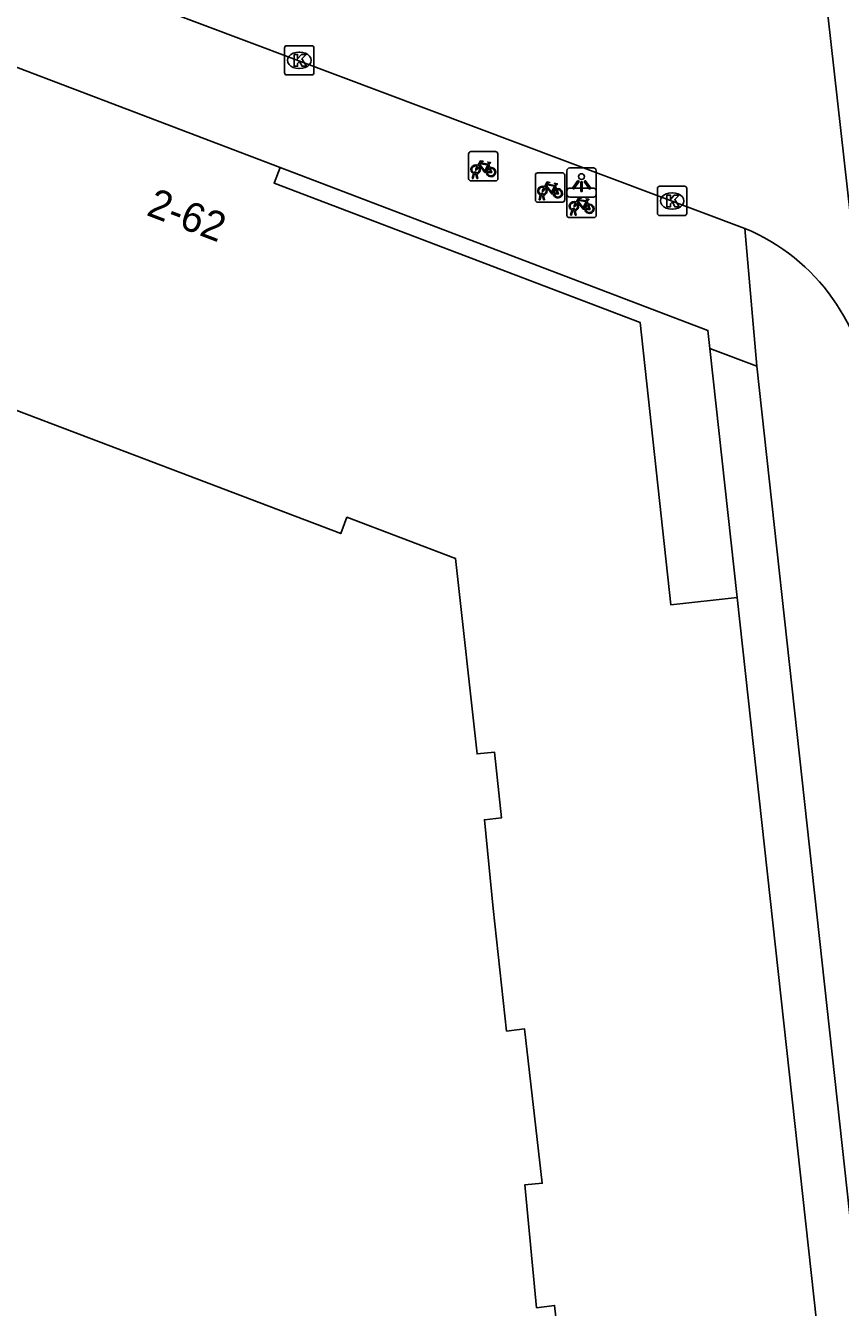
# Model space of a CAD drawing. Extents: x 160026 to 161302, y 384757 to 385701.
# Drawn here: x 161027.79 to 161055.59, y 385108.22 to 385151.97 of the extents above; entities that cross this region are included whole.
import ezdxf

# ---------------------------------------------------------------- set-up
doc = ezdxf.new("R2010")
doc.units = 0
for name, color, linetype in [('IMGEO_Fietsenrek', 7, 'Continuous'), ('IMGEO_Kolk', 7, 'Continuous'), ('IMGEO_Lichtpunt', 7, 'Continuous'), ('IMGEO_Pand', 7, 'Continuous'), ('IMGEO_Pand_nummerreeks', 7, 'Continuous'), ('IMGEO_Pand_overbouw', 7, 'Continuous'), ('IMGEO_Rijbaan_lokaal_open', 7, 'Continuous'), ('IMGEO_Voetpad_open', 7, 'Continuous')]:
    doc.layers.add(name, color=color, linetype=linetype)

msp = doc.modelspace()

# ---------------------------------------------------------------- linework, layer by layer
at = {"layer": 'IMGEO_Fietsenrek'}
for p, q in [((161042.978, 385147.672), (161043.819, 385147.672)), ((161043.819, 385147.672), (161042.978, 385147.672)), ((161042.903, 385146.747), (161042.903, 385147.588)), ((161042.903, 385147.588), (161042.903, 385146.747)), ((161043.59, 385147.221), (161043.626, 385147.126)), ((161043.903, 385147.597), (161043.903, 385146.756)), ((161043.903, 385146.756), (161043.903, 385147.597)), ((161043.03, 385146.756), (161043.069, 385146.916)), ((161043.099, 385146.904), (161043.064, 385146.756)), ((161043.141, 385146.928), (161043.14, 385146.932)), ((161043.182, 385146.756), (161043.148, 385146.898)), ((161043.172, 385146.939), (161043.173, 385146.932)), ((161043.18, 385146.902), (161043.215, 385146.756)), ((161045.182, 385146.022), (161045.182, 385146.863)), ((161045.182, 385146.863), (161045.182, 385146.022)), ((161045.257, 385146.947), (161046.098, 385146.947)), ((161046.098, 385146.947), (161045.257, 385146.947)), ((161046.182, 385146.872), (161046.182, 385146.031)), ((161046.182, 385146.031), (161046.182, 385146.872)), ((161043.828, 385146.672), (161042.987, 385146.672)), ((161042.987, 385146.672), (161043.828, 385146.672)), ((161043.064, 385146.756), (161043.03, 385146.756)), ((161043.215, 385146.756), (161043.182, 385146.756)), ((161045.869, 385146.496), (161045.905, 385146.401)), ((161046.258, 385145.495), (161046.258, 385146.336)), ((161046.258, 385146.336), (161046.258, 385145.495)), ((161046.333, 385146.42), (161047.174, 385146.42)), ((161047.174, 385146.42), (161046.333, 385146.42)), ((161047.258, 385146.345), (161047.258, 385145.504)), ((161047.258, 385145.504), (161047.258, 385146.345)), ((161046.107, 385145.947), (161045.266, 385145.947)), ((161045.266, 385145.947), (161046.107, 385145.947)), ((161045.309, 385146.031), (161045.348, 385146.191)), ((161045.343, 385146.031), (161045.309, 385146.031)), ((161045.378, 385146.179), (161045.343, 385146.031)), ((161045.42, 385146.203), (161045.419, 385146.207)), ((161045.461, 385146.031), (161045.427, 385146.173)), ((161045.451, 385146.214), (161045.452, 385146.207)), ((161045.459, 385146.177), (161045.494, 385146.031)), ((161045.494, 385146.031), (161045.461, 385146.031)), ((161046.945, 385145.969), (161046.981, 385145.874)), ((161046.385, 385145.504), (161046.424, 385145.664)), ((161046.419, 385145.504), (161046.385, 385145.504)), ((161046.454, 385145.652), (161046.419, 385145.504)), ((161046.496, 385145.676), (161046.495, 385145.68)), ((161046.537, 385145.504), (161046.503, 385145.646)), ((161046.527, 385145.687), (161046.528, 385145.68)), ((161046.535, 385145.65), (161046.57, 385145.504)), ((161046.57, 385145.504), (161046.537, 385145.504)), ((161047.183, 385145.42), (161046.342, 385145.42)), ((161046.342, 385145.42), (161047.183, 385145.42))]:
    msp.add_line(p, q, dxfattribs=at)
for points in [[(161043.216, 385147.198), (161043.311, 385147.362), (161043.397, 385147.348), (161043.399, 385147.339), (161043.343, 385147.328), (161043.316, 385147.283), (161043.572, 385147.242)], [(161043.512, 385146.954), (161043.462, 385146.954), (161043.271, 385147.205), (161043.252, 385147.173)], [(161043.559, 385147.217), (161043.302, 385147.258), (161043.285, 385147.229), (161043.452, 385147.009), (161043.559, 385147.217)], [(161043.572, 385147.242), (161043.597, 385147.291), (161043.591, 385147.295), (161043.568, 385147.299), (161043.556, 385147.306), (161043.555, 385147.309), (161043.557, 385147.314), (161043.652, 385147.299), (161043.654, 385147.289), (161043.644, 385147.276), (161043.632, 385147.27), (161043.618, 385147.276), (161043.59, 385147.221)], [(161043.237, 385147.146), (161043.185, 385147.056), (161043.145, 385147.031), (161043.146, 385147.078), (161043.201, 385147.172)], [(161043.607, 385147.119), (161043.577, 385147.196), (161043.468, 385146.978), (161043.511, 385146.978)], [(161043.541, 385146.978), (161043.661, 385146.977), (161043.617, 385147.091)], [(161043.637, 385147.098), (161043.692, 385146.953), (161043.542, 385146.953)], [(161045.516, 385146.421), (161045.464, 385146.331), (161045.424, 385146.306), (161045.425, 385146.353), (161045.48, 385146.447)], [(161045.495, 385146.473), (161045.59, 385146.637), (161045.676, 385146.623), (161045.678, 385146.614), (161045.622, 385146.603), (161045.595, 385146.558), (161045.851, 385146.517)], [(161045.791, 385146.229), (161045.741, 385146.229), (161045.55, 385146.48), (161045.531, 385146.448)], [(161045.838, 385146.492), (161045.581, 385146.533), (161045.564, 385146.504), (161045.731, 385146.284), (161045.838, 385146.492)], [(161045.886, 385146.394), (161045.856, 385146.471), (161045.747, 385146.253), (161045.79, 385146.253)], [(161045.82, 385146.253), (161045.94, 385146.252), (161045.896, 385146.366)], [(161045.916, 385146.373), (161045.971, 385146.228), (161045.821, 385146.228)], [(161045.851, 385146.517), (161045.876, 385146.566), (161045.87, 385146.57), (161045.847, 385146.574), (161045.835, 385146.581), (161045.834, 385146.584), (161045.836, 385146.589), (161045.931, 385146.574), (161045.933, 385146.564), (161045.923, 385146.551), (161045.911, 385146.545), (161045.897, 385146.551), (161045.869, 385146.496)], [(161046.592, 385145.894), (161046.54, 385145.804), (161046.5, 385145.779), (161046.501, 385145.826), (161046.556, 385145.92)], [(161046.571, 385145.946), (161046.666, 385146.11), (161046.752, 385146.096), (161046.754, 385146.087), (161046.698, 385146.076), (161046.671, 385146.031), (161046.927, 385145.99)], [(161046.867, 385145.702), (161046.817, 385145.702), (161046.626, 385145.953), (161046.607, 385145.921)], [(161046.914, 385145.965), (161046.657, 385146.006), (161046.64, 385145.977), (161046.807, 385145.757), (161046.914, 385145.965)], [(161046.962, 385145.867), (161046.932, 385145.944), (161046.823, 385145.726), (161046.866, 385145.726)], [(161046.927, 385145.99), (161046.952, 385146.039), (161046.946, 385146.043), (161046.923, 385146.047), (161046.911, 385146.054), (161046.91, 385146.057), (161046.912, 385146.062), (161047.007, 385146.047), (161047.009, 385146.037), (161046.999, 385146.024), (161046.987, 385146.018), (161046.973, 385146.024), (161046.945, 385145.969)], [(161046.896, 385145.726), (161047.016, 385145.725), (161046.972, 385145.839)], [(161046.992, 385145.846), (161047.047, 385145.701), (161046.897, 385145.701)]]:
    msp.add_lwpolyline(points, dxfattribs=at)
for centre, radius, start, end in [((161042.981, 385147.594), 0.0779, 92.4484, 184.2845), ((161042.981, 385147.594), 0.0779, 92.4484, 184.2845), ((161043.825, 385147.594), 0.0779, 2.4484, 94.2845), ((161043.825, 385147.594), 0.0779, 2.4484, 94.2845), ((161043.143, 385147.057), 0.159, 62.6766, 242.1369), ((161043.143, 385147.057), 0.129, 63.3192, 238.903), ((161043.123, 385146.928), 0.0499, 12.8025, 158.6934), ((161043.143, 385147.057), 0.159, 253.9967, 271.7867), ((161043.123, 385146.928), 0.0174, 12.8025, 163.4502), ((161043.143, 385147.057), 0.129, 253.415, 269.0204), ((161043.143, 385147.057), 0.129, 283.6043, 43.4302), ((161043.143, 385147.057), 0.159, 283.5766, 46.6042), ((161043.67, 385146.973), 0.159, 113.3408, 178.3217), ((161043.67, 385146.973), 0.159, 187.0065, 105.7708), ((161043.67, 385146.973), 0.129, 113.923, 177.9556), ((161043.67, 385146.973), 0.129, 188.6715, 104.5883), ((161045.26, 385146.869), 0.0779, 92.4484, 184.2845), ((161045.26, 385146.869), 0.0779, 92.4484, 184.2845), ((161046.104, 385146.869), 0.0779, 2.4484, 94.2845), ((161046.104, 385146.869), 0.0779, 2.4484, 94.2845), ((161042.981, 385146.75), 0.0779, 182.4484, 274.2845), ((161042.981, 385146.75), 0.0779, 182.4484, 274.2845), ((161043.825, 385146.75), 0.0779, 272.4484, 4.2845), ((161043.825, 385146.75), 0.0779, 272.4484, 4.2845), ((161045.422, 385146.332), 0.159, 62.6766, 242.1369), ((161045.422, 385146.332), 0.129, 63.3192, 238.903), ((161045.422, 385146.332), 0.129, 283.6043, 43.4302), ((161045.422, 385146.332), 0.159, 283.5766, 46.6042), ((161045.949, 385146.248), 0.159, 113.3408, 178.3217), ((161045.949, 385146.248), 0.159, 187.0065, 105.7708), ((161045.949, 385146.248), 0.129, 113.923, 177.9556), ((161045.949, 385146.248), 0.129, 188.6715, 104.5883), ((161046.336, 385146.342), 0.0779, 92.4484, 184.2845), ((161046.336, 385146.342), 0.0779, 92.4484, 184.2845), ((161047.18, 385146.342), 0.0779, 2.4484, 94.2845), ((161047.18, 385146.342), 0.0779, 2.4484, 94.2845), ((161045.26, 385146.025), 0.0779, 182.4484, 274.2845), ((161045.26, 385146.025), 0.0779, 182.4484, 274.2845), ((161045.402, 385146.203), 0.0499, 12.8025, 158.6934), ((161045.422, 385146.332), 0.159, 253.9967, 271.7867), ((161045.402, 385146.203), 0.0174, 12.8025, 163.4502), ((161045.422, 385146.332), 0.129, 253.415, 269.0204), ((161046.104, 385146.025), 0.0779, 272.4484, 4.2845), ((161046.104, 385146.025), 0.0779, 272.4484, 4.2845), ((161046.498, 385145.805), 0.159, 62.6766, 242.1369), ((161046.498, 385145.805), 0.129, 63.3192, 238.903), ((161046.498, 385145.805), 0.129, 283.6043, 43.4302), ((161046.498, 385145.805), 0.159, 283.5766, 46.6042), ((161046.336, 385145.498), 0.0779, 182.4484, 274.2845), ((161046.336, 385145.498), 0.0779, 182.4484, 274.2845), ((161046.478, 385145.676), 0.0499, 12.8025, 158.6934), ((161046.498, 385145.805), 0.159, 253.9967, 271.7867), ((161046.478, 385145.676), 0.0174, 12.8025, 163.4502), ((161046.498, 385145.805), 0.129, 253.415, 269.0204), ((161047.025, 385145.721), 0.159, 113.3408, 178.3217), ((161047.025, 385145.721), 0.159, 187.0065, 105.7708), ((161047.025, 385145.721), 0.129, 113.923, 177.9556), ((161047.025, 385145.721), 0.129, 188.6715, 104.5883), ((161047.18, 385145.498), 0.0779, 272.4484, 4.2845), ((161047.18, 385145.498), 0.0779, 272.4484, 4.2845)]:
    msp.add_arc(centre, radius, start, end, dxfattribs=at)
at = {"layer": 'IMGEO_Kolk'}
for p, q in [((161036.627, 385150.361), (161036.627, 385151.213)), ((161036.702, 385151.287), (161037.554, 385151.287)), ((161037.628, 385151.213), (161037.628, 385150.361)), ((161037.115, 385151.067), (161037.14, 385151.067)), ((161037.554, 385150.287), (161036.702, 385150.287)), ((161037.138, 385150.507), (161037.113, 385150.507)), ((161049.347, 385145.562), (161049.347, 385146.414)), ((161049.422, 385146.488), (161050.274, 385146.488)), ((161050.348, 385146.414), (161050.348, 385145.562)), ((161049.835, 385146.268), (161049.86, 385146.268)), ((161050.274, 385145.488), (161049.422, 385145.488)), ((161049.858, 385145.708), (161049.833, 385145.708))]:
    msp.add_line(p, q, dxfattribs=at)
for points in [[(161036.627, 385150.361), (161036.627, 385151.213)], [(161036.702, 385151.287), (161037.554, 385151.287)], [(161037.628, 385151.213), (161037.628, 385150.361)], [(161036.948, 385150.987), (161037.071, 385150.987), (161037.071, 385150.836), (161037.201, 385150.987), (161037.365, 385150.987), (161037.219, 385150.836), (161037.372, 385150.587), (161037.22, 385150.587), (161037.135, 385150.751), (161037.071, 385150.684), (161037.071, 385150.587), (161036.948, 385150.587), (161036.948, 385150.987)], [(161037.554, 385150.287), (161036.702, 385150.287)], [(161049.347, 385145.562), (161049.347, 385146.414)], [(161049.422, 385146.488), (161050.274, 385146.488)], [(161050.348, 385146.414), (161050.348, 385145.562)], [(161049.668, 385146.188), (161049.791, 385146.188), (161049.791, 385146.037), (161049.921, 385146.188), (161050.085, 385146.188), (161049.939, 385146.037), (161050.092, 385145.788), (161049.94, 385145.788), (161049.855, 385145.952), (161049.791, 385145.885), (161049.791, 385145.788), (161049.668, 385145.788), (161049.668, 385146.188)], [(161050.274, 385145.488), (161049.422, 385145.488)]]:
    msp.add_lwpolyline(points, dxfattribs=at)
for centre, start, end in [((161036.704, 385151.211), 91.552, 178.448), ((161036.704, 385151.211), 91.552, 178.448), ((161037.552, 385151.211), 1.552, 88.448), ((161037.552, 385151.211), 1.552, 88.448), ((161036.704, 385150.363), 181.552, 268.448), ((161036.704, 385150.363), 181.552, 268.448), ((161037.552, 385150.363), 271.552, 358.448), ((161037.552, 385150.363), 271.552, 358.448), ((161049.424, 385146.412), 91.552, 178.448), ((161049.424, 385146.412), 91.552, 178.448), ((161050.272, 385146.412), 1.552, 88.448), ((161050.272, 385146.412), 1.552, 88.448), ((161049.424, 385145.564), 181.552, 268.448), ((161049.424, 385145.564), 181.552, 268.448), ((161050.272, 385145.564), 271.552, 358.448), ((161050.272, 385145.564), 271.552, 358.448)]:
    msp.add_arc(centre, 0.0765, start, end, dxfattribs=at)
for centre, major_axis, ratio, start_param, end_param in [((161037.114, 385150.787), (-0.387, 0.002), 0.722429, 4.712389, 7.853982), ((161037.139, 385150.787), (-0.39, 0.002), 0.717154, 1.570796, 4.712389), ((161049.834, 385145.988), (-0.387, 0.002), 0.722429, 4.712389, 7.853982), ((161049.859, 385145.988), (-0.39, 0.002), 0.717154, 1.570796, 4.712389)]:
    msp.add_ellipse(centre, major_axis=major_axis, ratio=ratio, start_param=start_param, end_param=end_param, dxfattribs=at)
at = {"layer": 'IMGEO_Lichtpunt'}
for p, q in [((161046.259, 385147.019), (161046.259, 385146.212)), ((161046.259, 385147.019), (161046.259, 385146.212)), ((161047.161, 385147.114), (161046.353, 385147.114)), ((161047.161, 385147.114), (161046.353, 385147.114)), ((161047.255, 385146.212), (161047.255, 385147.019)), ((161047.255, 385146.212), (161047.255, 385147.019)), ((161046.353, 385146.118), (161047.161, 385146.118)), ((161046.353, 385146.118), (161047.161, 385146.118))]:
    msp.add_line(p, q, dxfattribs=at)
for points in [[(161046.633, 385146.683), (161046.672, 385146.655), (161046.484, 385146.393), (161046.446, 385146.42), (161046.633, 385146.683)], [(161046.735, 385146.635), (161046.782, 385146.635), (161046.782, 385146.313), (161046.735, 385146.313), (161046.735, 385146.635)], [(161046.845, 385146.655), (161046.883, 385146.682), (161047.07, 385146.42), (161047.031, 385146.392), (161046.845, 385146.655)]]:
    msp.add_lwpolyline(points, dxfattribs=at)
msp.add_circle((161046.758, 385146.817), 0.0994, dxfattribs=at)
for centre, start, end in [((161046.353, 385147.019), 90, 180), ((161046.353, 385147.019), 90, 180), ((161047.161, 385147.019), 0, 90), ((161047.161, 385147.019), 0, 90), ((161046.353, 385146.212), 180, 270), ((161046.353, 385146.212), 180, 270), ((161047.161, 385146.212), 270, 0), ((161047.161, 385146.212), 270, 360)]:
    msp.add_arc(centre, 0.0946, start, end, dxfattribs=at)
at = {"layer": 'IMGEO_Pand'}
for points in [[(161024.145, 385151.818), (161036.472, 385147.127)], [(161052.064, 385132.449), (161049.804, 385132.201), (161048.752, 385141.844), (161036.269, 385146.595), (161036.472, 385147.127)], [(161024.456, 385139.99), (161038.541, 385134.632), (161038.753, 385135.193), (161042.461, 385133.786), (161043.195, 385127.116), (161043.784, 385127.174), (161044.027, 385124.933), (161043.442, 385124.869), (161043.745, 385121.841), (161044.199, 385117.656), (161044.809, 385117.735), (161045.414, 385112.461), (161044.817, 385112.403), (161045.222, 385108.209), (161045.84, 385108.289), (161046.44, 385103.018)], [(161056.277, 385094.057), (161052.064, 385132.449)]]:
    msp.add_lwpolyline(points, dxfattribs=at)
at = {"layer": 'IMGEO_Pand_overbouw'}
msp.add_lwpolyline([(161052.064, 385132.449), (161051.136, 385140.955), (161051.07, 385141.566), (161036.472, 385147.127), (161036.269, 385146.595), (161048.752, 385141.844), (161049.804, 385132.201)], close=True, dxfattribs=at)
at = {"layer": 'IMGEO_Rijbaan_lokaal_open'}
for points in [[(161054.485, 385158.322), (161056.609, 385139.482), (161056.603, 385139.055)], [(161020.002, 385157.204), (161052.331, 385145.052)]]:
    msp.add_lwpolyline(points, dxfattribs=at)
msp.add_arc((161049.634, 385138.611), 6.983, 3.647, 67.2819, dxfattribs=at)
at = {"layer": 'IMGEO_Voetpad_open'}
for points in [[(161036.472, 385147.127), (161051.07, 385141.566), (161051.136, 385140.955)], [(161052.331, 385145.052), (161052.735, 385140.344)], [(161051.136, 385140.955), (161052.735, 385140.344)], [(161052.064, 385132.449), (161051.136, 385140.955)], [(161052.735, 385140.344), (161057.783, 385094.215)]]:
    msp.add_lwpolyline(points, dxfattribs=at)

# ---------------------------------------------------------------- texts
at = {"layer": 'IMGEO_Pand_nummerreeks'}
msp.add_text('2-62', height=1, rotation=339.2274, dxfattribs=at).set_placement((161031.872, 385145.516))

doc.saveas('drawing.dxf')
